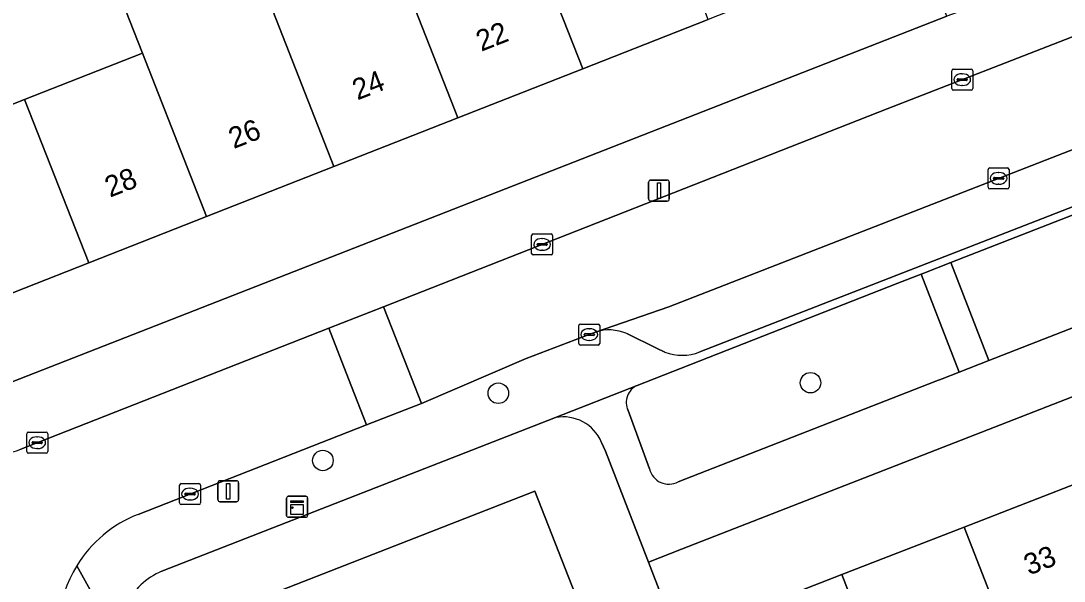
# Model space of a CAD drawing. Extents: x 159680 to 160786, y 387323 to 388340.
# Drawn here: x 160019.77 to 160069.54, y 387740.35 to 387767.08 of the extents above; entities that cross this region are included whole.
import ezdxf

# ---------------------------------------------------------------- set-up
doc = ezdxf.new("R2010")
doc.units = 0
for name, color, linetype in [('IMGEO_Boom', 7, 'Continuous'), ('IMGEO_Erf', 7, 'Continuous'), ('IMGEO_Groenvoorziening', 7, 'Continuous'), ('IMGEO_Kast', 7, 'Continuous'), ('IMGEO_Kolk', 7, 'Continuous'), ('IMGEO_Lichtmast', 7, 'Continuous'), ('IMGEO_Pand', 7, 'Continuous'), ('IMGEO_Pand_nummerreeks', 7, 'Continuous'), ('IMGEO_Parkeervlak_open', 7, 'Continuous'), ('IMGEO_Rijbaan_lokaal_open', 7, 'Continuous'), ('IMGEO_Voetpad_open', 7, 'Continuous')]:
    doc.layers.add(name, color=color, linetype=linetype)

msp = doc.modelspace()

# ---------------------------------------------------------------- linework, layer by layer
at = {"layer": 'IMGEO_Boom'}
for centre in [(160057.446, 387749.811), (160042.55, 387749.311), (160034.183, 387746.102)]:
    msp.add_circle(centre, 0.489, dxfattribs=at)
at = {"layer": 'IMGEO_Erf'}
for points in [[(160017.309, 387749.053), (160019.73, 387750), (160063.953, 387767.299), (160059.933, 387777.515)], [(160052.7, 387738.23), (160058.934, 387740.655), (160064.777, 387742.928), (160070.664, 387745.218), (160076.503, 387747.49), (160082.587, 387749.856), (160082.956, 387750), (160088.32, 387752.087), (160094.202, 387754.375), (160100.127, 387756.68), (160105.904, 387758.927), (160111.685, 387761.176), (160110.244, 387764.869), (160072.134, 387750), (160051.283, 387741.864), (160049.712, 387741.251), (160062.906, 387707.046)], [(160045.279, 387748.149), (160026.503, 387740.822)], [(160063.763, 387704.855), (160060.968, 387703.763), (160060.112, 387705.953), (160062.906, 387707.046), (160049.712, 387741.251), (160047.668, 387746.549), (160047.477, 387746.967)], [(160027.515, 387738.08), (160044.3, 387744.642), (160046.55, 387738.886)]]:
    msp.add_lwpolyline(points, dxfattribs=at)
msp.add_lwpolyline([(160049.502, 387774.936), (160055.131, 387777.149), (160055.649, 387775.831), (160058.192, 387769.361), (160052.563, 387767.148), (160046.577, 387764.795), (160040.627, 387762.457), (160034.706, 387760.129), (160028.636, 387757.743), (160023.011, 387755.532), (160016.854, 387753.112), (160013.793, 387760.899), (160019.95, 387763.319), (160025.575, 387765.531), (160024.363, 387768.614), (160030.432, 387770.999), (160031.644, 387767.916), (160037.566, 387770.244), (160043.515, 387772.583)], close=True, dxfattribs=at)
for centre, radius, start, end in [((160045.646, 387746.197), 1.986, 22.8029, 100.6578), ((160027.649, 387737.975), 3.068, 111.9227, 202.3641)]:
    msp.add_arc(centre, radius, start, end, dxfattribs=at)
at = {"layer": 'IMGEO_Groenvoorziening'}
for points in [[(160074.952, 387759.767), (160064.141, 387755.55), (160065.953, 387750.872), (160076.884, 387755.135)], [(160064.544, 387750.322), (160062.724, 387754.998), (160061.607, 387754.56), (160049.98, 387750), (160049.182, 387749.687)], [(160051.131, 387745.091), (160063.426, 387749.886), (160063.718, 387750), (160064.544, 387750.322)], [(160048.74, 387748.489), (160049.767, 387745.702)]]:
    msp.add_lwpolyline(points, dxfattribs=at)
for centre, radius, start, end in [((160049.544, 387748.873), 0.891, 113.9711, 205.526), ((160050.68, 387745.912), 0.937, 192.9458, 298.7945)]:
    msp.add_arc(centre, radius, start, end, dxfattribs=at)
at = {"layer": 'IMGEO_Kast'}
for p, q in [((160032.525, 387744.392), (160033.366, 387744.392)), ((160033.366, 387744.392), (160032.525, 387744.392)), ((160032.45, 387743.467), (160032.45, 387744.308)), ((160032.45, 387744.308), (160032.45, 387743.467)), ((160033.45, 387744.317), (160033.45, 387743.476)), ((160033.45, 387743.476), (160033.45, 387744.317)), ((160033.375, 387743.392), (160032.534, 387743.392)), ((160032.534, 387743.392), (160033.375, 387743.392))]:
    msp.add_line(p, q, dxfattribs=at)
for points in [[(160032.645, 387744.182), (160033.245, 387744.182), (160033.245, 387744.097), (160032.645, 387744.097), (160032.645, 387744.182)], [(160032.645, 387744.007), (160033.245, 387744.007), (160033.245, 387743.518), (160032.645, 387743.518), (160032.645, 387744.007)]]:
    msp.add_lwpolyline(points, dxfattribs=at)
msp.add_circle((160032.729, 387743.856), 0.0377, dxfattribs=at)
for centre, start, end in [((160032.528, 387744.314), 92.4484, 184.2845), ((160032.528, 387744.314), 92.4484, 184.2845), ((160033.372, 387744.314), 2.4484, 94.2845), ((160033.372, 387744.314), 2.4484, 94.2845), ((160032.528, 387743.47), 182.4484, 274.2845), ((160032.528, 387743.47), 182.4484, 274.2845), ((160033.372, 387743.47), 272.4484, 4.2845), ((160033.372, 387743.47), 272.4484, 4.2845)]:
    msp.add_arc(centre, 0.0779, start, end, dxfattribs=at)
at = {"layer": 'IMGEO_Kolk'}
for p, q in [((160064.183, 387763.845), (160064.183, 387764.697)), ((160064.258, 387764.771), (160065.11, 387764.771)), ((160064.485, 387764.314), (160064.883, 387764.314)), ((160064.671, 387764.551), (160064.696, 387764.551)), ((160065.184, 387764.697), (160065.184, 387763.845)), ((160064.442, 387764.265), (160064.442, 387764.277)), ((160064.88, 387764.228), (160064.482, 387764.228)), ((160064.694, 387763.991), (160064.669, 387763.991)), ((160064.926, 387764.277), (160064.926, 387764.265)), ((160065.11, 387763.771), (160064.258, 387763.771)), ((160065.918, 387759.136), (160065.918, 387759.988)), ((160065.993, 387760.062), (160066.845, 387760.062)), ((160066.406, 387759.842), (160066.431, 387759.842)), ((160066.919, 387759.988), (160066.919, 387759.136)), ((160066.177, 387759.556), (160066.177, 387759.568)), ((160066.615, 387759.519), (160066.217, 387759.519)), ((160066.22, 387759.605), (160066.618, 387759.605)), ((160066.661, 387759.568), (160066.661, 387759.556)), ((160066.845, 387759.062), (160065.993, 387759.062)), ((160066.429, 387759.282), (160066.404, 387759.282)), ((160044.14, 387755.984), (160044.14, 387756.836)), ((160044.215, 387756.91), (160045.067, 387756.91)), ((160045.141, 387756.836), (160045.141, 387755.984)), ((160044.399, 387756.404), (160044.399, 387756.416)), ((160044.837, 387756.367), (160044.439, 387756.367)), ((160044.442, 387756.453), (160044.84, 387756.453)), ((160044.628, 387756.69), (160044.653, 387756.69)), ((160044.883, 387756.416), (160044.883, 387756.404)), ((160045.067, 387755.91), (160044.215, 387755.91)), ((160044.651, 387756.13), (160044.626, 387756.13)), ((160046.39, 387751.684), (160046.39, 387752.536)), ((160046.465, 387752.61), (160047.317, 387752.61)), ((160046.878, 387752.39), (160046.903, 387752.39)), ((160047.391, 387752.536), (160047.391, 387751.684)), ((160046.649, 387752.104), (160046.649, 387752.116)), ((160047.087, 387752.067), (160046.689, 387752.067)), ((160046.692, 387752.153), (160047.09, 387752.153)), ((160047.133, 387752.116), (160047.133, 387752.104)), ((160047.317, 387751.61), (160046.465, 387751.61)), ((160046.901, 387751.83), (160046.876, 387751.83)), ((160020.053, 387746.526), (160020.053, 387747.378)), ((160020.128, 387747.452), (160020.98, 387747.452)), ((160021.054, 387747.378), (160021.054, 387746.526)), ((160020.312, 387746.946), (160020.312, 387746.958)), ((160020.75, 387746.909), (160020.352, 387746.909)), ((160020.355, 387746.995), (160020.753, 387746.995)), ((160020.541, 387747.232), (160020.566, 387747.232)), ((160020.796, 387746.958), (160020.796, 387746.946)), ((160020.98, 387746.452), (160020.128, 387746.452)), ((160020.564, 387746.672), (160020.539, 387746.672)), ((160027.343, 387744.074), (160027.343, 387744.926)), ((160027.418, 387745), (160028.27, 387745)), ((160028.344, 387744.926), (160028.344, 387744.074)), ((160027.602, 387744.494), (160027.602, 387744.506)), ((160028.04, 387744.457), (160027.642, 387744.457)), ((160027.645, 387744.543), (160028.043, 387744.543)), ((160027.831, 387744.78), (160027.856, 387744.78)), ((160028.086, 387744.506), (160028.086, 387744.494)), ((160028.27, 387744), (160027.418, 387744)), ((160027.854, 387744.22), (160027.829, 387744.22))]:
    msp.add_line(p, q, dxfattribs=at)
for points in [[(160064.183, 387763.845), (160064.183, 387764.697)], [(160064.258, 387764.771), (160065.11, 387764.771)], [(160065.184, 387764.697), (160065.184, 387763.845)], [(160065.11, 387763.771), (160064.258, 387763.771)], [(160065.918, 387759.136), (160065.918, 387759.988)], [(160065.993, 387760.062), (160066.845, 387760.062)], [(160066.919, 387759.988), (160066.919, 387759.136)], [(160066.845, 387759.062), (160065.993, 387759.062)], [(160044.14, 387755.984), (160044.14, 387756.836)], [(160044.215, 387756.91), (160045.067, 387756.91)], [(160045.141, 387756.836), (160045.141, 387755.984)], [(160045.067, 387755.91), (160044.215, 387755.91)], [(160046.39, 387751.684), (160046.39, 387752.536)], [(160046.465, 387752.61), (160047.317, 387752.61)], [(160047.391, 387752.536), (160047.391, 387751.684)], [(160047.317, 387751.61), (160046.465, 387751.61)], [(160020.053, 387746.526), (160020.053, 387747.378)], [(160020.128, 387747.452), (160020.98, 387747.452)], [(160021.054, 387747.378), (160021.054, 387746.526)], [(160020.98, 387746.452), (160020.128, 387746.452)], [(160027.343, 387744.074), (160027.343, 387744.926)], [(160027.418, 387745), (160028.27, 387745)], [(160028.344, 387744.926), (160028.344, 387744.074)], [(160028.27, 387744), (160027.418, 387744)]]:
    msp.add_lwpolyline(points, dxfattribs=at)
for centre, radius, start, end in [((160064.26, 387764.695), 0.0765, 91.552, 178.448), ((160064.26, 387764.695), 0.0765, 91.552, 178.448), ((160064.482, 387764.274), 0.0403, 85.8775, 175.7526), ((160064.887, 387764.276), 0.0386, 1.7309, 96.639), ((160065.108, 387764.695), 0.0765, 1.552, 88.448), ((160065.108, 387764.695), 0.0765, 1.552, 88.448), ((160064.26, 387763.847), 0.0765, 181.552, 268.448), ((160064.26, 387763.847), 0.0765, 181.552, 268.448), ((160064.479, 387764.264), 0.0366, 178.938, 274.7102), ((160064.883, 387764.271), 0.043, 264.8664, 352.4533), ((160065.108, 387763.847), 0.0765, 271.552, 358.448), ((160065.108, 387763.847), 0.0765, 271.552, 358.448), ((160065.995, 387759.986), 0.0765, 91.552, 178.448), ((160065.995, 387759.986), 0.0765, 91.552, 178.448), ((160066.843, 387759.986), 0.0765, 1.552, 88.448), ((160066.843, 387759.986), 0.0765, 1.552, 88.448), ((160066.217, 387759.565), 0.0403, 85.8775, 175.7526), ((160066.214, 387759.555), 0.0366, 178.938, 274.7102), ((160066.618, 387759.562), 0.043, 264.8664, 352.4533), ((160066.622, 387759.567), 0.0386, 1.7309, 96.639), ((160065.995, 387759.138), 0.0765, 181.552, 268.448), ((160065.995, 387759.138), 0.0765, 181.552, 268.448), ((160066.843, 387759.138), 0.0765, 271.552, 358.448), ((160066.843, 387759.138), 0.0765, 271.552, 358.448), ((160044.217, 387756.834), 0.0765, 91.552, 178.448), ((160044.217, 387756.834), 0.0765, 91.552, 178.448), ((160045.065, 387756.834), 0.0765, 1.552, 88.448), ((160045.065, 387756.834), 0.0765, 1.552, 88.448), ((160044.439, 387756.413), 0.0403, 85.8775, 175.7526), ((160044.436, 387756.403), 0.0366, 178.938, 274.7102), ((160044.84, 387756.41), 0.043, 264.8664, 352.4533), ((160044.844, 387756.415), 0.0386, 1.7309, 96.639), ((160044.217, 387755.986), 0.0765, 181.552, 268.448), ((160044.217, 387755.986), 0.0765, 181.552, 268.448), ((160045.065, 387755.986), 0.0765, 271.552, 358.448), ((160045.065, 387755.986), 0.0765, 271.552, 358.448), ((160046.467, 387752.534), 0.0765, 91.552, 178.448), ((160046.467, 387752.534), 0.0765, 91.552, 178.448), ((160047.315, 387752.534), 0.0765, 1.552, 88.448), ((160047.315, 387752.534), 0.0765, 1.552, 88.448), ((160046.689, 387752.113), 0.0403, 85.8775, 175.7526), ((160046.686, 387752.103), 0.0366, 178.938, 274.7102), ((160047.09, 387752.11), 0.043, 264.8664, 352.4533), ((160047.094, 387752.115), 0.0386, 1.7309, 96.639), ((160046.467, 387751.686), 0.0765, 181.552, 268.448), ((160046.467, 387751.686), 0.0765, 181.552, 268.448), ((160047.315, 387751.686), 0.0765, 271.552, 358.448), ((160047.315, 387751.686), 0.0765, 271.552, 358.448), ((160020.13, 387747.376), 0.0765, 91.552, 178.448), ((160020.13, 387747.376), 0.0765, 91.552, 178.448), ((160020.978, 387747.376), 0.0765, 1.552, 88.448), ((160020.978, 387747.376), 0.0765, 1.552, 88.448), ((160020.352, 387746.955), 0.0403, 85.8775, 175.7526), ((160020.349, 387746.945), 0.0366, 178.938, 274.7102), ((160020.753, 387746.952), 0.043, 264.8664, 352.4533), ((160020.757, 387746.957), 0.0386, 1.7309, 96.639), ((160020.13, 387746.528), 0.0765, 181.552, 268.448), ((160020.13, 387746.528), 0.0765, 181.552, 268.448), ((160020.978, 387746.528), 0.0765, 271.552, 358.448), ((160020.978, 387746.528), 0.0765, 271.552, 358.448), ((160027.42, 387744.924), 0.0765, 91.552, 178.448), ((160027.42, 387744.924), 0.0765, 91.552, 178.448), ((160028.268, 387744.924), 0.0765, 1.552, 88.448), ((160028.268, 387744.924), 0.0765, 1.552, 88.448), ((160027.642, 387744.503), 0.0403, 85.8775, 175.7526), ((160027.639, 387744.493), 0.0366, 178.938, 274.7102), ((160028.043, 387744.5), 0.043, 264.8664, 352.4533), ((160028.047, 387744.505), 0.0386, 1.7309, 96.639), ((160027.42, 387744.076), 0.0765, 181.552, 268.448), ((160027.42, 387744.076), 0.0765, 181.552, 268.448), ((160028.268, 387744.076), 0.0765, 271.552, 358.448), ((160028.268, 387744.076), 0.0765, 271.552, 358.448)]:
    msp.add_arc(centre, radius, start, end, dxfattribs=at)
for centre, major_axis, ratio, start_param, end_param in [((160064.67, 387764.271), (-0.387, 0.002), 0.722429, 4.712389, 7.853982), ((160064.695, 387764.271), (-0.39, 0.002), 0.717154, 1.570796, 4.712389), ((160066.405, 387759.562), (-0.387, 0.002), 0.722429, 4.712389, 7.853982), ((160066.43, 387759.562), (-0.39, 0.002), 0.717154, 1.570796, 4.712389), ((160044.627, 387756.41), (-0.387, 0.002), 0.722429, 4.712389, 7.853982), ((160044.652, 387756.41), (-0.39, 0.002), 0.717154, 1.570796, 4.712389), ((160046.877, 387752.11), (-0.387, 0.002), 0.722429, 4.712389, 7.853982), ((160046.902, 387752.11), (-0.39, 0.002), 0.717154, 1.570796, 4.712389), ((160020.54, 387746.952), (-0.387, 0.002), 0.722429, 4.712389, 7.853982), ((160020.565, 387746.952), (-0.39, 0.002), 0.717154, 1.570796, 4.712389), ((160027.83, 387744.5), (-0.387, 0.002), 0.722429, 4.712389, 7.853982), ((160027.855, 387744.5), (-0.39, 0.002), 0.717154, 1.570796, 4.712389)]:
    msp.add_ellipse(centre, major_axis=major_axis, ratio=ratio, start_param=start_param, end_param=end_param, dxfattribs=at)
at = {"layer": 'IMGEO_Lichtmast'}
for p, q in [((160049.719, 387758.58), (160049.719, 387759.38)), ((160049.719, 387759.38), (160049.719, 387758.58)), ((160049.819, 387759.48), (160050.609, 387759.48)), ((160050.609, 387759.48), (160049.819, 387759.48)), ((160050.709, 387759.38), (160050.709, 387758.58)), ((160050.709, 387758.58), (160050.709, 387759.38)), ((160050.609, 387758.48), (160049.819, 387758.48)), ((160049.819, 387758.48), (160050.609, 387758.48)), ((160029.171, 387744.237), (160029.171, 387745.037)), ((160029.171, 387745.037), (160029.171, 387744.237)), ((160029.271, 387745.137), (160030.061, 387745.137)), ((160030.061, 387745.137), (160029.271, 387745.137)), ((160030.161, 387745.037), (160030.161, 387744.237)), ((160030.161, 387744.237), (160030.161, 387745.037)), ((160030.061, 387744.137), (160029.271, 387744.137)), ((160029.271, 387744.137), (160030.061, 387744.137))]:
    msp.add_line(p, q, dxfattribs=at)
for points in [[(160050.139, 387759.355), (160050.289, 387759.355), (160050.289, 387758.605), (160050.139, 387758.605), (160050.139, 387759.355)], [(160029.591, 387745.012), (160029.741, 387745.012), (160029.741, 387744.262), (160029.591, 387744.262), (160029.591, 387745.012)]]:
    msp.add_lwpolyline(points, dxfattribs=at)
for centre, start, end in [((160049.819, 387759.38), 90, 180), ((160049.819, 387759.38), 90, 180), ((160050.609, 387759.38), 0, 90), ((160050.609, 387759.38), 360, 90), ((160049.819, 387758.58), 180, 270), ((160049.819, 387758.58), 180, 270), ((160050.609, 387758.58), 270, 0), ((160050.609, 387758.58), 270, 0), ((160029.271, 387745.037), 90, 180), ((160029.271, 387745.037), 90, 180), ((160030.061, 387745.037), 0, 90), ((160030.061, 387745.037), 360, 90), ((160029.271, 387744.237), 180, 270), ((160029.271, 387744.237), 180, 270), ((160030.061, 387744.237), 270, 0), ((160030.061, 387744.237), 270, 0)]:
    msp.add_arc(centre, 0.1, start, end, dxfattribs=at)
at = {"layer": 'IMGEO_Pand'}
for points in [[(160049.502, 387774.936), (160043.515, 387772.583), (160046.577, 387764.795), (160052.563, 387767.148)], [(160040.627, 387762.457), (160046.577, 387764.795), (160043.515, 387772.583), (160037.566, 387770.244)], [(160031.644, 387767.916), (160030.432, 387770.999), (160024.363, 387768.614), (160025.575, 387765.531), (160028.636, 387757.743), (160034.706, 387760.129)], [(160034.706, 387760.129), (160040.627, 387762.457), (160037.566, 387770.244), (160031.644, 387767.916)], [(160025.575, 387765.531), (160019.95, 387763.319), (160023.011, 387755.532), (160028.636, 387757.743)], [(160019.95, 387763.319), (160013.793, 387760.899), (160016.854, 387753.112), (160023.011, 387755.532)], [(160067.843, 387735.048), (160073.73, 387737.338), (160070.664, 387745.218), (160064.777, 387742.928)], [(160046.55, 387738.886), (160044.3, 387744.642), (160027.515, 387738.08), (160029.764, 387732.326), (160036.254, 387734.86), (160035.038, 387737.994), (160039.547, 387739.743), (160040.757, 387736.624)], [(160064.777, 387742.928), (160058.934, 387740.655), (160061.999, 387732.775), (160063.049, 387730.075), (160068.893, 387732.348), (160067.843, 387735.048)], [(160058.934, 387740.655), (160052.7, 387738.23), (160054.513, 387733.571), (160055.766, 387730.35), (160061.999, 387732.775)]]:
    msp.add_lwpolyline(points, close=True, dxfattribs=at)
at = {"layer": 'IMGEO_Parkeervlak_open'}
for points in [[(160161.016, 387796.549), (160160.928, 387796.515), (160120.811, 387780.804), (160118.205, 387779.783), (160092.192, 387769.596), (160083.192, 387766.093), (160080.583, 387765.077), (160050.689, 387753.44), (160047.194, 387752.227)], [(160052.162, 387751.279), (160093.119, 387767.222), (160132.951, 387782.823)], [(160048.675, 387752.154), (160050.092, 387751.467), (160050.495, 387751.264)]]:
    msp.add_lwpolyline(points, dxfattribs=at)
for centre, radius, start, end in [((160047.839, 387750.25), 2.08, 66.2911, 108.0652), ((160051.309, 387753.473), 2.354, 249.7787, 291.2524)]:
    msp.add_arc(centre, radius, start, end, dxfattribs=at)
at = {"layer": 'IMGEO_Rijbaan_lokaal_open'}
for points in [[(160080.583, 387765.077), (160078.759, 387769.766), (160076.299, 387768.805), (160070.183, 387766.417), (160061.109, 387762.875), (160037.079, 387753.44), (160038.424, 387750), (160038.885, 387748.822), (160043.877, 387750.965), (160046.891, 387752.11), (160047.194, 387752.227), (160050.689, 387753.44)], [(160034.463, 387752.413), (160035.407, 387750), (160036.268, 387747.798), (160038.885, 387748.822), (160038.424, 387750), (160037.079, 387753.44)]]:
    msp.add_lwpolyline(points, close=True, dxfattribs=at)
for points in [[(160036.268, 387747.798), (160035.407, 387750), (160034.463, 387752.413), (160028.318, 387750), (160019.773, 387746.645)], [(160025.369, 387743.533), (160036.268, 387747.798)]]:
    msp.add_lwpolyline(points, dxfattribs=at)
for centre, radius, start, end in [((160017.419, 387752.668), 6.466, 259.5356, 291.345), ((160027.56, 387737.936), 6.01, 111.374, 148.4598), ((160027.56, 387737.937), 6.01, 148.4674, 201.324)]:
    msp.add_arc(centre, radius, start, end, dxfattribs=at)
at = {"layer": 'IMGEO_Voetpad_open'}
for points in [[(160180.841, 387812.88), (160130.55, 387793.293), (160129.926, 387793.044), (160125.07, 387791.096), (160119.932, 387789.037), (160079.601, 387773.37), (160078.884, 387773.091), (160074.62, 387771.435), (160069.507, 387769.439), (160065.547, 387767.865), (160063.953, 387767.299), (160019.73, 387750), (160017.309, 387749.053)], [(160158.419, 387792.796), (160132.951, 387782.823), (160093.119, 387767.222), (160052.162, 387751.279)], [(160047.477, 387746.967), (160047.668, 387746.549), (160049.712, 387741.251), (160051.283, 387741.864), (160072.134, 387750), (160110.244, 387764.869), (160111.668, 387765.425), (160164.625, 387786.088), (160166.11, 387786.667), (160165.672, 387787.842), (160164.232, 387791.463), (160163.901, 387792.581)], [(160019.773, 387746.645), (160028.318, 387750), (160034.463, 387752.413), (160037.079, 387753.44), (160061.109, 387762.875), (160070.183, 387766.417), (160070.004, 387766.883), (160076.12, 387769.271), (160076.299, 387768.805), (160078.759, 387769.766), (160081.37, 387770.785), (160081.042, 387771.623), (160115.54, 387785.101), (160115.868, 387784.263), (160116.372, 387784.461), (160118.979, 387785.481), (160120.806, 387786.196), (160120.478, 387787.034), (160126.62, 387789.439)], [(160026.503, 387740.822), (160045.279, 387748.149), (160049.182, 387749.687), (160049.98, 387750), (160061.607, 387754.56), (160062.724, 387754.998), (160062.844, 387755.045), (160064.141, 387755.55), (160074.952, 387759.767)], [(160076.884, 387755.135), (160065.953, 387750.872), (160064.544, 387750.322), (160063.718, 387750), (160063.426, 387749.886), (160051.131, 387745.091)], [(160047.194, 387752.227), (160046.891, 387752.11), (160043.877, 387750.965), (160038.885, 387748.822), (160036.268, 387747.798), (160025.369, 387743.533)], [(160050.495, 387751.264), (160050.092, 387751.467), (160048.675, 387752.154)], [(160049.182, 387749.687), (160045.279, 387748.149)], [(160049.767, 387745.702), (160048.74, 387748.489)], [(160043.442, 387688.944), (160024.811, 387736.808), (160022.437, 387741.08)], [(160022.437, 387741.08), (160024.811, 387736.808)]]:
    msp.add_lwpolyline(points, dxfattribs=at)
msp.add_lwpolyline([(160064.141, 387755.55), (160062.844, 387755.045), (160062.724, 387754.998), (160064.544, 387750.322), (160065.953, 387750.872)], close=True, dxfattribs=at)
for centre, radius, start, end in [((160047.839, 387750.25), 2.08, 66.2911, 108.0652), ((160051.309, 387753.473), 2.354, 249.7787, 291.2524), ((160049.544, 387748.873), 0.891, 113.9711, 205.526), ((160045.646, 387746.197), 1.986, 22.8029, 100.6578), ((160017.419, 387752.668), 6.466, 259.5356, 291.345), ((160050.68, 387745.912), 0.937, 192.9458, 298.7945), ((160027.56, 387737.936), 6.01, 111.374, 148.4598), ((160027.56, 387737.937), 6.01, 148.4674, 201.324), ((160027.649, 387737.975), 3.068, 111.9227, 202.3641)]:
    msp.add_arc(centre, radius, start, end, dxfattribs=at)

# ---------------------------------------------------------------- texts
at = {"layer": 'IMGEO_Pand_nummerreeks'}
for s, rotation, p in [('22', 21.4586, (160041.735, 387765.6)), ('24', 21.4586, (160035.832, 387763.279)), ('26', 21.4573, (160029.927, 387760.958)), ('28', 21.4586, (160024.024, 387758.638)), ('33', 21.2567, (160067.866, 387740.61))]:
    msp.add_text(s, height=1, rotation=rotation, dxfattribs=at).set_placement(p)

doc.saveas('drawing.dxf')
